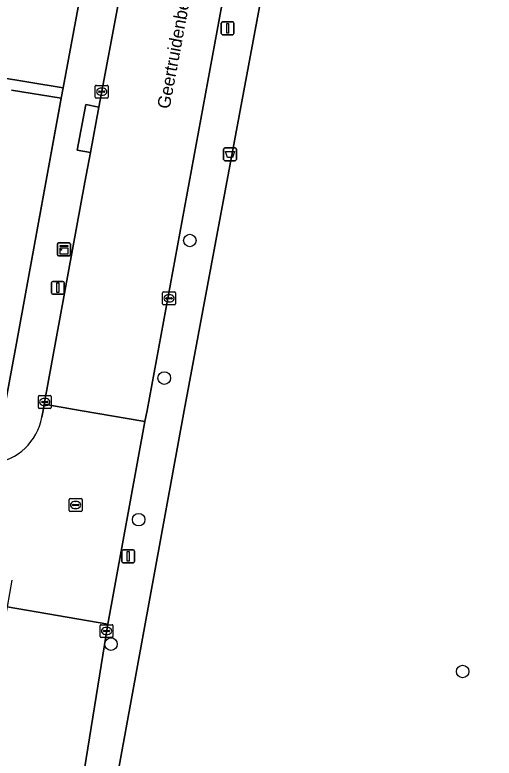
# Model space of a CAD drawing. Extents: x 158086 to 159499, y 382904 to 383981.
# Drawn here: x 158560.3 to 158597.7, y 383222.9 to 383280.8 of the extents above; entities that cross this region are included whole.
import ezdxf

# ---------------------------------------------------------------- set-up
doc = ezdxf.new("R2010")
doc.units = 0
for name, color, linetype in [('IMGEO_Afvalbak', 7, 'Continuous'), ('IMGEO_Boom', 7, 'Continuous'), ('IMGEO_Erf', 7, 'Continuous'), ('IMGEO_Kast', 7, 'Continuous'), ('IMGEO_Kolk', 7, 'Continuous'), ('IMGEO_Lichtmast', 7, 'Continuous'), ('IMGEO_Muur', 7, 'Continuous'), ('IMGEO_Openbare_ruimte_label', 7, 'Continuous'), ('IMGEO_Rijbaan_lokaal_open', 7, 'Continuous'), ('IMGEO_Rioolput', 7, 'Continuous'), ('IMGEO_Voetpad_open', 7, 'Continuous')]:
    doc.layers.add(name, color=color, linetype=linetype)

msp = doc.modelspace()

# ---------------------------------------------------------------- linework, layer by layer
at = {"layer": 'IMGEO_Afvalbak'}
for p, q in [((158576.609, 383269.568), (158576.609, 383270.368)), ((158576.609, 383270.368), (158576.609, 383269.568)), ((158576.709, 383270.468), (158577.499, 383270.468)), ((158577.499, 383270.468), (158576.709, 383270.468)), ((158577.599, 383270.368), (158577.599, 383269.568)), ((158577.599, 383269.568), (158577.599, 383270.368)), ((158577.499, 383269.468), (158576.709, 383269.468)), ((158576.709, 383269.468), (158577.499, 383269.468))]:
    msp.add_line(p, q, dxfattribs=at)
msp.add_lwpolyline([(158576.752, 383270.182), (158577.456, 383270.182), (158577.307, 383269.712), (158576.901, 383269.712), (158576.752, 383270.182)], dxfattribs=at)
for centre, start, end in [((158576.709, 383270.368), 90, 180), ((158576.709, 383270.368), 90, 180), ((158577.499, 383270.368), 0, 90), ((158577.499, 383270.368), 360, 90), ((158576.709, 383269.568), 180, 270), ((158576.709, 383269.568), 180, 270), ((158577.499, 383269.568), 270, 0), ((158577.499, 383269.568), 270, 0)]:
    msp.add_arc(centre, 0.1, start, end, dxfattribs=at)
at = {"layer": 'IMGEO_Boom'}
for centre in [(158573.967, 383263.241), (158571.971, 383252.517), (158569.978, 383241.476), (158567.811, 383231.772), (158595.265, 383229.64)]:
    msp.add_circle(centre, 0.489, dxfattribs=at)
at = {"layer": 'IMGEO_Erf'}
for points in [[(158688.925, 383329.143), (158595.466, 383360.699), (158593.935, 383359.866), (158593.193, 383356.252), (158592.385, 383352.344), (158585.243, 383312.721), (158584.576, 383309.191), (158573.515, 383250), (158565.366, 383205.337)], [(158557.404, 383282.23), (158556.333, 383276.42), (158564.087, 383275.159), (158576.054, 383339.428)], [(158559.351, 383249.35), (158560.424, 383255.241), (158563.934, 383274.338), (158560.056, 383274.966)]]:
    msp.add_lwpolyline(points, dxfattribs=at)
at = {"layer": 'IMGEO_Kast'}
for p, q in [((158563.639, 383262.136), (158563.639, 383262.977)), ((158563.639, 383262.977), (158563.639, 383262.136)), ((158563.714, 383263.061), (158564.555, 383263.061)), ((158564.555, 383263.061), (158563.714, 383263.061)), ((158564.639, 383262.986), (158564.639, 383262.145)), ((158564.639, 383262.145), (158564.639, 383262.986)), ((158564.564, 383262.061), (158563.723, 383262.061)), ((158563.723, 383262.061), (158564.564, 383262.061))]:
    msp.add_line(p, q, dxfattribs=at)
for points in [[(158563.834, 383262.851), (158564.434, 383262.851), (158564.434, 383262.766), (158563.834, 383262.766), (158563.834, 383262.851)], [(158563.834, 383262.676), (158564.434, 383262.676), (158564.434, 383262.187), (158563.834, 383262.187), (158563.834, 383262.676)]]:
    msp.add_lwpolyline(points, dxfattribs=at)
msp.add_circle((158563.918, 383262.525), 0.0377, dxfattribs=at)
for centre, start, end in [((158563.717, 383262.983), 92.4484, 184.28452), ((158563.717, 383262.983), 92.4484, 184.28452), ((158564.561, 383262.983), 2.4484, 94.28452), ((158564.561, 383262.983), 2.4484, 94.28452), ((158563.717, 383262.139), 182.4484, 274.28452), ((158563.717, 383262.139), 182.4484, 274.28452), ((158564.561, 383262.139), 272.4484, 4.28452), ((158564.561, 383262.139), 272.4484, 4.28452)]:
    msp.add_arc(centre, 0.0779, start, end, dxfattribs=at)
at = {"layer": 'IMGEO_Kolk'}
for p, q in [((158566.59, 383274.418), (158566.59, 383275.27)), ((158566.665, 383275.344), (158567.517, 383275.344)), ((158567.078, 383275.124), (158567.103, 383275.124)), ((158567.591, 383275.27), (158567.591, 383274.418)), ((158566.849, 383274.838), (158566.849, 383274.85)), ((158567.287, 383274.801), (158566.889, 383274.801)), ((158566.892, 383274.887), (158567.29, 383274.887)), ((158567.101, 383274.564), (158567.076, 383274.564)), ((158567.333, 383274.85), (158567.333, 383274.838)), ((158567.517, 383274.344), (158566.665, 383274.344)), ((158571.845, 383258.308), (158571.845, 383259.16)), ((158571.92, 383259.234), (158572.772, 383259.234)), ((158572.104, 383258.728), (158572.104, 383258.74)), ((158572.147, 383258.777), (158572.545, 383258.777)), ((158572.333, 383259.014), (158572.358, 383259.014)), ((158572.588, 383258.74), (158572.588, 383258.728)), ((158572.846, 383259.16), (158572.846, 383258.308)), ((158572.772, 383258.234), (158571.92, 383258.234)), ((158572.542, 383258.691), (158572.144, 383258.691)), ((158572.356, 383258.454), (158572.331, 383258.454)), ((158562.143, 383250.23), (158562.143, 383251.082)), ((158562.218, 383251.156), (158563.07, 383251.156)), ((158562.402, 383250.65), (158562.402, 383250.662)), ((158562.84, 383250.613), (158562.442, 383250.613)), ((158562.445, 383250.699), (158562.843, 383250.699)), ((158562.631, 383250.936), (158562.656, 383250.936)), ((158562.886, 383250.662), (158562.886, 383250.65)), ((158563.144, 383251.082), (158563.144, 383250.23)), ((158563.07, 383250.156), (158562.218, 383250.156)), ((158562.654, 383250.376), (158562.629, 383250.376)), ((158566.965, 383232.361), (158566.965, 383233.213)), ((158567.04, 383233.287), (158567.892, 383233.287)), ((158567.966, 383233.213), (158567.966, 383232.361)), ((158567.224, 383232.781), (158567.224, 383232.793)), ((158567.662, 383232.744), (158567.264, 383232.744)), ((158567.267, 383232.83), (158567.665, 383232.83)), ((158567.453, 383233.067), (158567.478, 383233.067)), ((158567.708, 383232.793), (158567.708, 383232.781)), ((158567.892, 383232.287), (158567.04, 383232.287)), ((158567.476, 383232.507), (158567.451, 383232.507))]:
    msp.add_line(p, q, dxfattribs=at)
for points in [[(158566.59, 383274.418), (158566.59, 383275.27)], [(158566.665, 383275.344), (158567.517, 383275.344)], [(158567.591, 383275.27), (158567.591, 383274.418)], [(158567.517, 383274.344), (158566.665, 383274.344)], [(158571.845, 383258.308), (158571.845, 383259.16)], [(158571.92, 383259.234), (158572.772, 383259.234)], [(158572.846, 383259.16), (158572.846, 383258.308)], [(158572.772, 383258.234), (158571.92, 383258.234)], [(158562.143, 383250.23), (158562.143, 383251.082)], [(158562.218, 383251.156), (158563.07, 383251.156)], [(158563.144, 383251.082), (158563.144, 383250.23)], [(158563.07, 383250.156), (158562.218, 383250.156)], [(158566.965, 383232.361), (158566.965, 383233.213)], [(158567.04, 383233.287), (158567.892, 383233.287)], [(158567.966, 383233.213), (158567.966, 383232.361)], [(158567.892, 383232.287), (158567.04, 383232.287)]]:
    msp.add_lwpolyline(points, dxfattribs=at)
for centre, radius, start, end in [((158566.667, 383275.268), 0.0765, 91.55205, 178.44795), ((158566.667, 383275.268), 0.0765, 91.55205, 178.44795), ((158567.515, 383275.268), 0.0765, 1.55205, 88.44795), ((158567.515, 383275.268), 0.0765, 1.55205, 88.44795), ((158566.667, 383274.42), 0.0765, 181.55205, 268.44795), ((158566.667, 383274.42), 0.0765, 181.55205, 268.44795), ((158566.889, 383274.847), 0.0403, 85.87752, 175.75265), ((158566.886, 383274.837), 0.0366, 178.93798, 274.71019), ((158567.29, 383274.844), 0.043, 264.86636, 352.45326), ((158567.294, 383274.849), 0.0386, 1.73085, 96.63898), ((158567.515, 383274.42), 0.0765, 271.55205, 358.44795), ((158567.515, 383274.42), 0.0765, 271.55205, 358.44795), ((158571.922, 383259.158), 0.0765, 91.55205, 178.44795), ((158571.922, 383259.158), 0.0765, 91.55205, 178.44795), ((158572.144, 383258.737), 0.0403, 85.87752, 175.75265), ((158572.141, 383258.727), 0.0366, 178.93798, 274.71019), ((158572.545, 383258.734), 0.043, 264.86636, 352.45326), ((158572.549, 383258.739), 0.0386, 1.73085, 96.63898), ((158572.77, 383259.158), 0.0765, 1.55205, 88.44795), ((158572.77, 383259.158), 0.0765, 1.55205, 88.44795), ((158571.922, 383258.31), 0.0765, 181.55205, 268.44795), ((158571.922, 383258.31), 0.0765, 181.55205, 268.44795), ((158572.77, 383258.31), 0.0765, 271.55205, 358.44795), ((158572.77, 383258.31), 0.0765, 271.55205, 358.44795), ((158562.22, 383251.08), 0.0765, 91.55205, 178.44795), ((158562.22, 383251.08), 0.0765, 91.55205, 178.44795), ((158562.442, 383250.659), 0.0403, 85.87752, 175.75265), ((158562.439, 383250.649), 0.0366, 178.93798, 274.71019), ((158562.843, 383250.656), 0.043, 264.86636, 352.45326), ((158562.847, 383250.661), 0.0386, 1.73085, 96.63898), ((158563.068, 383251.08), 0.0765, 1.55205, 88.44795), ((158563.068, 383251.08), 0.0765, 1.55205, 88.44795), ((158562.22, 383250.232), 0.0765, 181.55205, 268.44795), ((158562.22, 383250.232), 0.0765, 181.55205, 268.44795), ((158563.068, 383250.232), 0.0765, 271.55205, 358.44795), ((158563.068, 383250.232), 0.0765, 271.55205, 358.44795), ((158567.042, 383233.211), 0.0765, 91.55205, 178.44795), ((158567.042, 383233.211), 0.0765, 91.55205, 178.44795), ((158567.89, 383233.211), 0.0765, 1.55205, 88.44795), ((158567.89, 383233.211), 0.0765, 1.55205, 88.44795), ((158567.264, 383232.79), 0.0403, 85.87752, 175.75265), ((158567.261, 383232.78), 0.0366, 178.93798, 274.71019), ((158567.665, 383232.787), 0.043, 264.86636, 352.45326), ((158567.669, 383232.792), 0.0386, 1.73085, 96.63898), ((158567.042, 383232.363), 0.0765, 181.55205, 268.44795), ((158567.042, 383232.363), 0.0765, 181.55205, 268.44795), ((158567.89, 383232.363), 0.0765, 271.55205, 358.44795), ((158567.89, 383232.363), 0.0765, 271.55205, 358.44795)]:
    msp.add_arc(centre, radius, start, end, dxfattribs=at)
for centre, major_axis, ratio, start_param, end_param in [((158567.077, 383274.844), (-0.387, 0.002), 0.722429, 4.712389, 7.853982), ((158567.102, 383274.844), (-0.39, 0.002), 0.717154, 1.570796, 4.712389), ((158572.332, 383258.734), (-0.387, 0.002), 0.722429, 4.712389, 7.853982), ((158572.357, 383258.734), (-0.39, 0.002), 0.717154, 1.570796, 4.712389), ((158562.63, 383250.656), (-0.387, 0.002), 0.722429, 4.712389, 7.853982), ((158562.655, 383250.656), (-0.39, 0.002), 0.717154, 1.570796, 4.712389), ((158567.452, 383232.787), (-0.387, 0.002), 0.722429, 4.712389, 7.853982), ((158567.477, 383232.787), (-0.39, 0.002), 0.717154, 1.570796, 4.712389)]:
    msp.add_ellipse(centre, major_axis=major_axis, ratio=ratio, start_param=start_param, end_param=end_param, dxfattribs=at)
at = {"layer": 'IMGEO_Lichtmast'}
for p, q in [((158576.425, 383279.393), (158576.425, 383280.193)), ((158576.425, 383280.193), (158576.425, 383279.393)), ((158576.525, 383280.293), (158577.315, 383280.293)), ((158577.315, 383280.293), (158576.525, 383280.293)), ((158577.415, 383280.193), (158577.415, 383279.393)), ((158577.415, 383279.393), (158577.415, 383280.193)), ((158577.315, 383279.293), (158576.525, 383279.293)), ((158576.525, 383279.293), (158577.315, 383279.293)), ((158563.173, 383259.159), (158563.173, 383259.959)), ((158563.173, 383259.959), (158563.173, 383259.159)), ((158563.273, 383260.059), (158564.063, 383260.059)), ((158564.063, 383260.059), (158563.273, 383260.059)), ((158564.163, 383259.959), (158564.163, 383259.159)), ((158564.163, 383259.159), (158564.163, 383259.959)), ((158564.063, 383259.059), (158563.273, 383259.059)), ((158563.273, 383259.059), (158564.063, 383259.059)), ((158568.658, 383238.22), (158568.658, 383239.02)), ((158568.658, 383239.02), (158568.658, 383238.22)), ((158568.758, 383239.12), (158569.548, 383239.12)), ((158569.548, 383239.12), (158568.758, 383239.12)), ((158569.648, 383239.02), (158569.648, 383238.22)), ((158569.648, 383238.22), (158569.648, 383239.02)), ((158569.548, 383238.12), (158568.758, 383238.12)), ((158568.758, 383238.12), (158569.548, 383238.12))]:
    msp.add_line(p, q, dxfattribs=at)
for points in [[(158576.845, 383280.168), (158576.995, 383280.168), (158576.995, 383279.418), (158576.845, 383279.418), (158576.845, 383280.168)], [(158563.593, 383259.934), (158563.743, 383259.934), (158563.743, 383259.184), (158563.593, 383259.184), (158563.593, 383259.934)], [(158569.078, 383238.995), (158569.228, 383238.995), (158569.228, 383238.245), (158569.078, 383238.245), (158569.078, 383238.995)]]:
    msp.add_lwpolyline(points, dxfattribs=at)
for centre, start, end in [((158576.525, 383280.193), 90, 180), ((158576.525, 383280.193), 90, 180), ((158577.315, 383280.193), 0, 90), ((158577.315, 383280.193), 360, 90), ((158576.525, 383279.393), 180, 270), ((158576.525, 383279.393), 180, 270), ((158577.315, 383279.393), 270, 0), ((158577.315, 383279.393), 270, 0), ((158563.273, 383259.959), 90, 180), ((158563.273, 383259.959), 90, 180), ((158564.063, 383259.959), 0, 90), ((158564.063, 383259.959), 360, 90), ((158563.273, 383259.159), 180, 270), ((158563.273, 383259.159), 180, 270), ((158564.063, 383259.159), 270, 0), ((158564.063, 383259.159), 270, 0), ((158568.758, 383239.02), 90, 180), ((158568.758, 383239.02), 90, 180), ((158569.548, 383239.02), 0, 90), ((158569.548, 383239.02), 360, 90), ((158568.758, 383238.22), 180, 270), ((158568.758, 383238.22), 180, 270), ((158569.548, 383238.22), 270, 0), ((158569.548, 383238.22), 270, 0)]:
    msp.add_arc(centre, 0.1, start, end, dxfattribs=at)
at = {"layer": 'IMGEO_Muur'}
msp.add_lwpolyline([(158563.961, 383274.483), (158560.424, 383255.241)], dxfattribs=at)
at = {"layer": 'IMGEO_Rijbaan_lokaal_open'}
for points in [[(158581.664, 383309.815), (158582.307, 383313.283), (158590.03, 383354.993), (158591.055, 383360.592), (158583.271, 383362.073), (158582.458, 383357.725), (158580.025, 383343.68), (158579.328, 383339.933), (158566.865, 383273.653), (158566.207, 383270.094), (158565.773, 383267.781), (158562.609, 383250.486), (158565.402, 383250), (158570.464, 383249.119), (158570.635, 383250), (158579.736, 383299.401)], [(158556.908, 383175.192), (158557.957, 383180.662), (158561.882, 383201.268), (158562.527, 383204.741), (158564.32, 383214.398), (158564.956, 383217.826), (158565.739, 383222.043), (158567.556, 383233.332), (158559.7, 383234.689), (158559.687, 383234.543), (158557.269, 383221.447), (158556.732, 383218.49), (158553.538, 383200.506), (158552.215, 383193.232), (158551.52, 383189.415), (158551.464, 383189.107), (158550.099, 383181.832), (158549.132, 383176.584)]]:
    msp.add_lwpolyline(points, close=True, dxfattribs=at)
msp.add_lwpolyline([(158560.07, 383236.756), (158559.7, 383234.689), (158567.556, 383233.332), (158570.464, 383249.119), (158565.402, 383250), (158562.609, 383250.486), (158562.518, 383250), (158562.417, 383249.462)], dxfattribs=at)
msp.add_arc((158558.059, 383250.272), 4.433, 277.2758, 349.46611, dxfattribs=at)
at = {"layer": 'IMGEO_Rioolput'}
for p, q in [((158564.626, 383243.116), (158565.478, 383243.116)), ((158564.551, 383242.19), (158564.551, 383243.042)), ((158564.81, 383242.61), (158564.81, 383242.622)), ((158565.248, 383242.573), (158564.85, 383242.573)), ((158564.853, 383242.659), (158565.251, 383242.659)), ((158565.039, 383242.896), (158565.064, 383242.896)), ((158565.294, 383242.622), (158565.294, 383242.61)), ((158565.552, 383243.042), (158565.552, 383242.19)), ((158565.478, 383242.116), (158564.626, 383242.116)), ((158565.062, 383242.336), (158565.037, 383242.336))]:
    msp.add_line(p, q, dxfattribs=at)
for points in [[(158564.626, 383243.116), (158565.478, 383243.116)], [(158564.551, 383242.19), (158564.551, 383243.042)], [(158565.552, 383243.042), (158565.552, 383242.19)], [(158565.478, 383242.116), (158564.626, 383242.116)]]:
    msp.add_lwpolyline(points, dxfattribs=at)
for centre, radius, start, end in [((158564.628, 383243.04), 0.0765, 91.55205, 178.44795), ((158564.628, 383243.04), 0.0765, 91.55205, 178.44795), ((158565.476, 383243.04), 0.0765, 1.55205, 88.44795), ((158565.476, 383243.04), 0.0765, 1.55205, 88.44795), ((158564.85, 383242.619), 0.0403, 85.87752, 175.75265), ((158564.847, 383242.609), 0.0366, 178.93798, 274.71019), ((158565.251, 383242.616), 0.043, 264.86636, 352.45326), ((158565.255, 383242.621), 0.0386, 1.73085, 96.63898), ((158564.628, 383242.192), 0.0765, 181.55205, 268.44795), ((158564.628, 383242.192), 0.0765, 181.55205, 268.44795), ((158565.476, 383242.192), 0.0765, 271.55205, 358.44795), ((158565.476, 383242.192), 0.0765, 271.55205, 358.44795)]:
    msp.add_arc(centre, radius, start, end, dxfattribs=at)
for centre, major_axis, ratio, start_param, end_param in [((158565.038, 383242.616), (-0.387, 0.002), 0.722429, 4.712389, 7.853982), ((158565.063, 383242.616), (-0.39, 0.002), 0.717154, 1.570796, 4.712389)]:
    msp.add_ellipse(centre, major_axis=major_axis, ratio=ratio, start_param=start_param, end_param=end_param, dxfattribs=at)
at = {"layer": 'IMGEO_Voetpad_open'}
for points in [[(158583.632, 383364.455), (158580.776, 383364.79), (158576.268, 383340.577), (158576.054, 383339.428), (158564.087, 383275.159), (158563.934, 383274.338), (158560.424, 383255.241), (158559.351, 383249.35), (158558.62, 383245.875)], [(158562.417, 383249.462), (158562.518, 383250), (158562.609, 383250.486), (158565.773, 383267.781), (158566.207, 383270.094), (158565.184, 383270.283), (158565.842, 383273.842), (158566.865, 383273.653), (158579.328, 383339.933), (158578.306, 383340.123), (158579.003, 383343.87), (158580.025, 383343.68), (158582.458, 383357.725)], [(158560.056, 383274.966), (158563.934, 383274.338), (158564.087, 383275.159), (158556.333, 383276.42)]]:
    msp.add_lwpolyline(points, dxfattribs=at)
for points in [[(158573.515, 383250), (158584.576, 383309.191), (158581.664, 383309.815), (158579.736, 383299.401), (158570.635, 383250), (158570.464, 383249.119), (158567.556, 383233.332), (158565.739, 383222.043), (158564.956, 383217.826), (158565.977, 383217.63), (158565.341, 383214.202), (158564.32, 383214.398), (158562.527, 383204.741), (158563.55, 383204.551), (158562.905, 383201.078), (158561.882, 383201.268), (158557.957, 383180.662), (158556.908, 383175.192), (158556.592, 383173.462), (158563.909, 383172.391), (158564.517, 383174.829), (158560.261, 383175.849), (158565.715, 383205.279), (158565.366, 383205.337)], [(158566.207, 383270.094), (158566.865, 383273.653), (158565.842, 383273.842), (158565.184, 383270.283)]]:
    msp.add_lwpolyline(points, close=True, dxfattribs=at)
msp.add_arc((158558.059, 383250.272), 4.433, 277.2758, 349.46611, dxfattribs=at)

# ---------------------------------------------------------------- texts
at = {"layer": 'IMGEO_Openbare_ruimte_label'}
msp.add_text('Geertruidenbergstraat', height=1, rotation=79.39794, dxfattribs=at).set_placement((158572.384, 383273.455))

doc.saveas('drawing.dxf')
